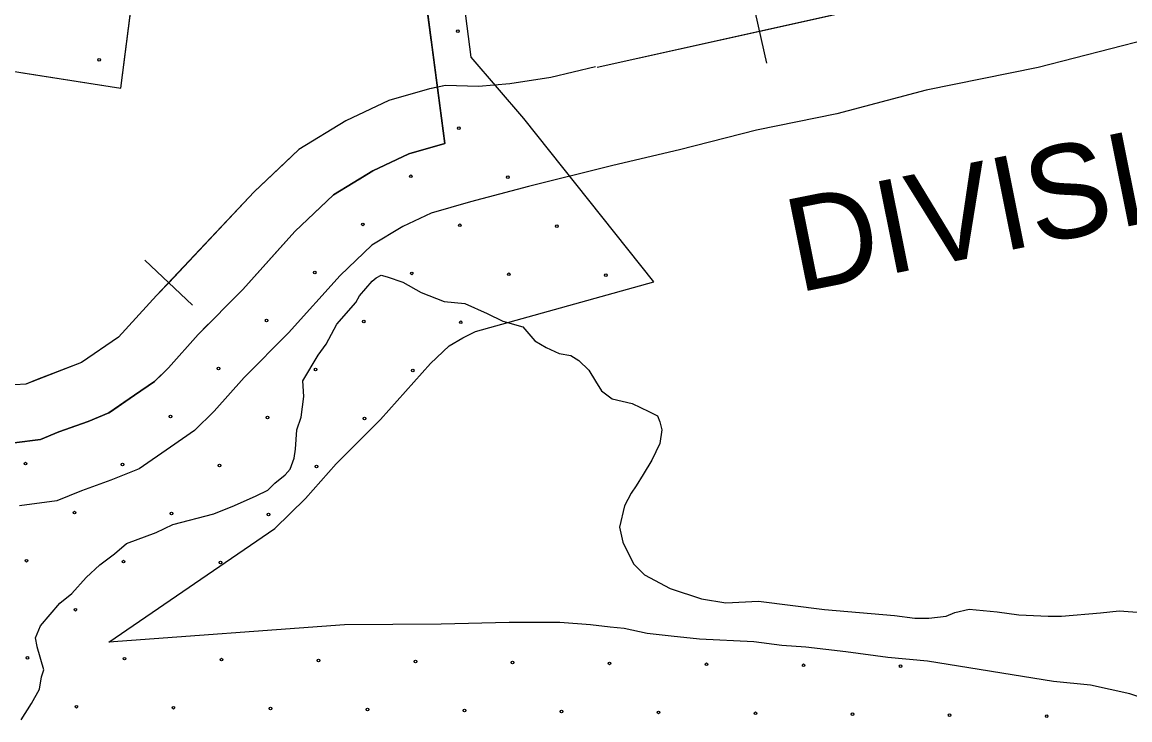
# Model space of a CAD drawing. Extents: x 1788175 to 1969470, y 584502 to 738744.
# Drawn here: x 1799965 to 1804355, y 678474 to 681239 of the extents above; entities that cross this region are included whole.
import ezdxf

# ---------------------------------------------------------------- set-up
doc = ezdxf.new("R2010")
doc.units = 0
for name, color, linetype in [('DESIGN - CONTOURS - Intermediate with optional Text', 7, 'Continuous'), ('DESIGN - EROSION CONTROL - Devices', 7, 'Continuous'), ('DESIGN - ROW - Right-of-Way and Easement Labels', 7, 'Continuous'), ('DESIGN - SCRATCH - User 1', 7, 'Continuous'), ('DESIGN - TRANSPORTATION - Text', 7, 'Continuous'), ('SURVEY - CONTOURS - Index with Text', 7, 'Continuous'), ('SURVEY - VEGETATION - Features with Text', 7, 'Continuous')]:
    doc.layers.add(name, color=color, linetype=linetype)

msp = doc.modelspace()

# ---------------------------------------------------------------- linework, layer by layer
at = {"layer": 'DESIGN - CONTOURS - Intermediate with optional Text'}
for p, q in [((1802916.5, 681077), (1802860, 681330.8)), ((1800451.3, 680295.7), (1800640.8, 680117.6))]:
    msp.add_line(p, q, dxfattribs=at)
for points in [[(1802244, 681060.6), (1807227.4, 682168.9)], [(1802888.3, 681203.9), (1803532.5, 681347.2)], [(1802244, 681060.6), (1802888.3, 681203.9)], [(1802237.9, 681062.6), (1802060.5, 681019.8), (1801897.6, 680994.5), (1801774.3, 680983.9), (1801642.4, 680988.1), (1801579.8, 680974.4), (1801418.3, 680929.2), (1801247.3, 680847.8), (1801061.5, 680734.9), (1800884.8, 680567.2), (1800498, 680155.5), (1800346.7, 679990.2), (1800200.8, 679889.8), (1799979.4, 679805), (1799716.5, 679788.6), (1799518.7, 679812.2), (1799221.6, 679938), (1798333.7, 680293.2), (1797495.7, 680525.2)], [(1802237.9, 681062.6), (1802060.5, 681019.8), (1801897.6, 680994.5), (1801774.3, 680983.9), (1801642.4, 680988.1), (1801586.8, 680975.9)], [(1801586.8, 680975.9), (1801579.8, 680974.4), (1801418.3, 680929.2), (1801247.3, 680847.8), (1801061.5, 680734.9), (1801004.7, 680680.9)], [(1801004.7, 680680.9), (1800884.8, 680567.2), (1800546, 680206.6)], [(1800546, 680206.6), (1800498, 680155.5), (1800346.7, 679990.2), (1800200.8, 679889.8), (1800024.6, 679822.4)], [(1800024.6, 679822.4), (1799979.4, 679805), (1799716.5, 679788.6), (1799518.7, 679812.2), (1799381.5, 679870.3)]]:
    msp.add_lwpolyline(points, dxfattribs=at)
at = {"layer": 'DESIGN - EROSION CONTROL - Devices'}
for centre in [(1801692, 681203.2), (1800270.4, 681089.6), (1801695.7, 680818.7), (1801505.3, 680628.2), (1801889.8, 680624.5), (1801314.9, 680437.8), (1801699.4, 680434.1), (1802084, 680430.4), (1801124.5, 680247.4), (1801509, 680243.7), (1801893.6, 680240), (1802278.1, 680236.2), (1800934.1, 680057), (1801318.6, 680053.3), (1801703.2, 680049.6), (1800743.6, 679866.6), (1801128.2, 679862.9), (1801512.8, 679859.1), (1800553.2, 679676.2), (1800937.8, 679672.5), (1801322.3, 679668.7), (1799978.3, 679489.5), (1800362.8, 679485.8), (1800747.4, 679482.1), (1801131.9, 679478.3), (1800172.4, 679295.4), (1800557, 679291.6), (1800941.5, 679287.9), (1799982, 679105), (1800366.6, 679101.2), (1800751.1, 679097.5), (1800176.1, 678910.8), (1799985.7, 678720.4), (1800370.3, 678716.7), (1800754.8, 678712.9), (1801139.4, 678709.2), (1801524, 678705.5), (1801908.5, 678701.7), (1802293.1, 678698), (1802677.6, 678694.3), (1803062.2, 678690.5), (1803446.7, 678686.8), (1800179.9, 678526.3), (1800564.4, 678522.5), (1800949, 678518.8), (1801333.5, 678515.1), (1801718.1, 678511.3), (1802102.6, 678507.6), (1802487.2, 678503.9), (1802871.8, 678500.1), (1803256.3, 678496.4), (1803640.9, 678492.7), (1804025.4, 678488.9)]:
    msp.add_circle(centre, 5.28, dxfattribs=at)
at = {"layer": 'DESIGN - SCRATCH - User 1'}
for points in [[(1798766.1, 685277.6), (1798371.1, 685286), (1798378.4, 685504.9), (1798066.6, 685515.8), (1798053.9, 685283.2), (1797834.1, 685286), (1797832.1, 685578.2), (1797470.4, 685581.4), (1797449.5, 684666.3), (1796692.7, 684657.8), (1797104.5, 683253.5), (1797379.3, 682313.9), (1798776.4, 682027.5), (1799526.6, 681862.3), (1799412.3, 681125.3), (1800355.7, 680977.8), (1800508.6, 682168.3)], [(1801672, 681664.4), (1801523, 681650.9), (1801640.4, 680757.7)], [(1802468.8, 680210.7), (1801953.7, 680857), (1801745.1, 681100.5), (1801672, 681664.4)], [(1801640.4, 680757.7), (1801497.6, 680717.8), (1801354.4, 680649.6), (1801198.9, 680555.1), (1801046.1, 680410.1), (1800839.3, 680179.9), (1800662.3, 680001.6), (1800545.6, 679869.7), (1800489.7, 679815.4), (1800410.7, 679761.3), (1800308.5, 679690.8), (1800226.5, 679657.2), (1800110.8, 679615.5), (1800037.5, 679585.8), (1799932.9, 679571.8), (1799840.6, 679568.4), (1799711.6, 679563.2), (1799590.1, 679573.4), (1799471.2, 679591.9), (1799347.5, 679626.1), (1799130.3, 679732.1), (1798002.3, 680183.4)], [(1800308.8, 678782.5), (1800966.1, 679232.7), (1801088.5, 679351.4), (1801209.8, 679488.6), (1801384.7, 679664.7), (1801584, 679886.6), (1801656.9, 679955.8), (1801711.3, 679988.8), (1801761.8, 680012.9), (1802468.8, 680210.7)], [(1802295, 678841.2), (1802217.8, 678851.2), (1802095.9, 678859.5), (1801895.8, 678859.7), (1801625.1, 678854), (1801242.5, 678850.3), (1800308.8, 678782.5)], [(1804459.7, 678542.7), (1804355, 678577.8), (1804198.6, 678612.3), (1804052.2, 678625.8), (1803552.9, 678706.3), (1803396, 678720.9), (1803229.5, 678744.3), (1803070.3, 678762.7), (1802976.2, 678768.5), (1802864.9, 678783.1), (1802649.6, 678793.6), (1802536.7, 678805.9), (1802442.6, 678817), (1802351.4, 678836.6), (1802295, 678841.2)]]:
    msp.add_lwpolyline(points, dxfattribs=at)
at = {"layer": 'DESIGN - TRANSPORTATION - Text'}
for points in [[(1800025.2, 678763.4), (1800024.2, 678765.5), (1800018.3, 678799.5), (1800038.3, 678847.4), (1800114.5, 678937.2), (1800162.5, 678975.1), (1800218.6, 679039), (1800272.6, 679088.9), (1800330.7, 679132.8), (1800378.7, 679172.7), (1800496.7, 679216.5), (1800562.8, 679248.4), (1800724.8, 679290.2), (1800806.8, 679324), (1800892.8, 679361.9), (1800938.8, 679383.8), (1800966.9, 679411.8), (1801006.9, 679445.7), (1801026.9, 679467.6), (1801043, 679511.6), (1801049, 679547.5), (1801053.2, 679623.5), (1801071.2, 679673.4), (1801081.4, 679755.3), (1801077.5, 679817.2), (1801137.6, 679919.1), (1801169.7, 679963), (1801211.8, 680042.9), (1801287.9, 680128.7), (1801301.9, 680154.7), (1801352, 680212.5), (1801368, 680226.5), (1801388, 680236.5), (1801412, 680230.5), (1801473.9, 680208.4), (1801545.8, 680168.4), (1801637.7, 680132.3), (1801719.7, 680124.2), (1801807.6, 680084.1), (1801869.5, 680054.1), (1801949.4, 680032), (1801997.3, 679976), (1802041.3, 679950), (1802093.2, 679926), (1802139.2, 679917.9), (1802171.1, 679897.9), (1802211, 679859.9), (1802237, 679815.9), (1802260.9, 679777.9), (1802302.8, 679745.9), (1802382.8, 679727.8), (1802448.7, 679695.8), (1802482.6, 679679.7), (1802492.6, 679655.7), (1802500.5, 679623.8), (1802492.5, 679569.8), (1802460.4, 679503.9), (1802426.3, 679446), (1802398.2, 679402.1), (1802378.2, 679372.2), (1802352.1, 679322.2), (1802332, 679238.3), (1802345.9, 679178.4), (1802387.7, 679092.4), (1802431.6, 679048.4), (1802533.5, 678994.3), (1802657.4, 678954.2), (1802753.3, 678938.1), (1802883.3, 678944)], [(1802883.3, 678944), (1803145.1, 678911.7), (1803422.9, 678887.4), (1803502.9, 678877.3), (1803558.9, 678877.2), (1803626.9, 678885.2), (1803660.9, 678899.1), (1803718.9, 678913), (1803828.8, 678902.9), (1803914.7, 678890.8), (1804030.7, 678884.7), (1804084.7, 678884.6), (1804238.6, 678898.4), (1804312.6, 678906.3), (1804402.5, 678900.2), (1804480.5, 678890.2), (1804532.5, 678880.1), (1804574.4, 678844.1), (1804628.3, 678818.1), (1804684.2, 678764)], [(1799961.4, 678474.3), (1800001.9, 678539), (1800034.3, 678595.7), (1800042.4, 678644.3), (1800050.5, 678672.7), (1800025.2, 678763.4)]]:
    msp.add_lwpolyline(points, dxfattribs=at)
at = {"layer": 'SURVEY - CONTOURS - Index with Text'}
msp.add_lwpolyline([(1804885.9, 681271.5), (1804423.9, 681170.2), (1803991.9, 681058.9), (1803547.9, 680969.6), (1803193.8, 680876.2), (1802875.8, 680810.7), (1802569.8, 680733.2), (1802305.8, 680671.6), (1801971.8, 680588.2), (1801741.8, 680526.6), (1801585.7, 680482.8), (1801473.4, 680429.3), (1801351.6, 680355.3), (1801225.4, 680235.6), (1801021.1, 680008.2), (1800844.8, 679830.6), (1800726.6, 679696.9), (1800648.5, 679621.1), (1800552.4, 679555.4), (1800428.3, 679469.6), (1800316.2, 679423.8), (1800200.2, 679382), (1800102.2, 679342.2), (1799954.2, 679322.4)], dxfattribs=at)
at = {"layer": 'SURVEY - VEGETATION - Features with Text'}
for points in [[(1797104.5, 683253.5), (1797379.3, 682313.9), (1798776.4, 682027.5), (1799526.6, 681862.3), (1799412.3, 681125.3), (1800355.7, 680977.8), (1800510.9, 682181.3)], [(1801640.4, 680757.7), (1801436.8, 682306.4)], [(1801586.4, 681168.2), (1801552, 681429.9)], [(1800229.2, 680997.6), (1800355.7, 680977.8), (1800373.1, 681112.7)], [(1799968.4, 681038.3), (1800229.2, 680997.6)], [(1801640.4, 680757.7), (1801606, 681019.5)], [(1798002.3, 680183.4), (1799130.3, 679732.1), (1799347.5, 679626.1), (1799471.2, 679591.9), (1799590.1, 679573.4), (1799711.6, 679563.2), (1799840.6, 679568.4), (1799932.9, 679571.8), (1800037.5, 679585.8), (1800110.8, 679615.5), (1800226.5, 679657.2), (1800308.5, 679690.8), (1800410.7, 679761.3), (1800489.7, 679815.4), (1800545.6, 679869.7), (1800662.3, 680001.6), (1800839.3, 680179.9), (1801046.1, 680410.1), (1801198.9, 680555.1), (1801354.4, 680649.6), (1801497.6, 680717.8), (1801640.4, 680757.7)], [(1801533.5, 680727.8), (1801640.4, 680757.7)], [(1801296.2, 680614.2), (1801354.4, 680649.6), (1801497.6, 680717.8), (1801533.5, 680727.8)], [(1800986.3, 680343.5), (1801046.1, 680410.1), (1801172.7, 680530.2)], [(1800808.2, 680148.6), (1800839.3, 680179.9), (1800986.3, 680343.5)], [(1800523.6, 679848.3), (1800545.6, 679869.7), (1800662.3, 680001.6), (1800702.5, 680042.2)], [(1800311.1, 679692.5), (1800410.7, 679761.3), (1800489.7, 679815.4), (1800523.6, 679848.3)], [(1799918.2, 679571.3), (1799932.9, 679571.8), (1800037.5, 679585.8), (1800110.8, 679615.5), (1800171.7, 679637.5)]]:
    msp.add_lwpolyline(points, dxfattribs=at)

# ---------------------------------------------------------------- texts
at = {"layer": 'DESIGN - ROW - Right-of-Way and Easement Labels'}
msp.add_text('DIVISION', height=370, rotation=11.3711, dxfattribs=at).set_placement((1803038.6, 680166.4))

doc.saveas('drawing.dxf')
